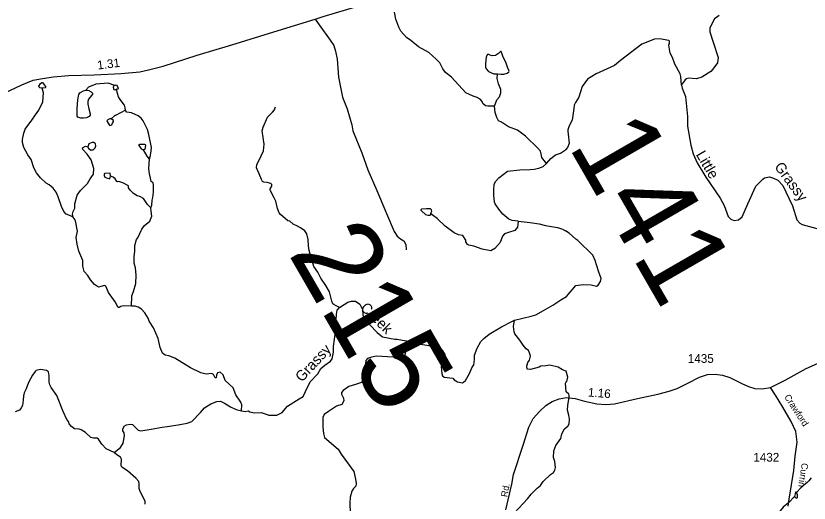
# Model space of a CAD drawing. Extents: x 2056842 to 2160602, y 826753 to 1016856.
# Drawn here: x 2102464 to 2113836, y 989856 to 996836 of the extents above; entities that cross this region are included whole.
import ezdxf

# ---------------------------------------------------------------- set-up
doc = ezdxf.new("R2010")
doc.units = 0
for name, color, linetype in [('Exist Hydrographic Creek Single Shore', 7, 'Continuous'), ('Exist Hydrographic Creek Single Shore Label', 7, 'Continuous'), ('Exist Hydrographic Misc Water Feature', 7, 'Continuous'), ('Exist Road Non-System Type 51', 7, 'Continuous'), ('Exist Road Secondary Mileage Hundredths English Label', 7, 'Continuous'), ('Exist Road Secondary Structure Standard Bridge Number Label', 7, 'Continuous'), ('Exist Road Secondary Type 51 Attributed', 7, 'Continuous'), ('Exist Road Secondary Type 51 Label', 7, 'Continuous'), ('Exist Road Secondary Type 51 Number Label', 7, 'Continuous')]:
    doc.layers.add(name, color=color, linetype=linetype)

msp = doc.modelspace()

# ---------------------------------------------------------------- linework, layer by layer
at = {"layer": 'Exist Hydrographic Creek Single Shore'}
for points in [[(2112547, 996842), (2112478, 996792), (2112411, 996665), (2112411, 996608), (2112459, 996458), (2112530, 996240), (2112520, 996165), (2112455, 996073), (2112428, 996041), (2112300, 995958), (2112220, 995936), (2112104, 995942), (2112080, 995936), (2112060, 995921), (2112016, 995861), (2112004, 995843)], [(2111836, 996452), (2111835, 996472), (2111824, 996482), (2111691, 996508), (2111621, 996502), (2111437, 996431), (2111134, 996198), (2111046, 996127), (2110784, 996007), (2110661, 995929), (2110583, 995823), (2110535, 995669), (2110486, 995596), (2110467, 995559), (2110464, 995508), (2110437, 995344), (2110395, 995260), (2110379, 995204), (2110379, 995184), (2110383, 995140), (2110398, 995006), (2110370, 994950), (2110342, 994917)], [(2112004, 995843), (2111997, 995969), (2111986, 996006), (2111911, 996146), (2111876, 996240), (2111846, 996303), (2111824, 996414), (2111836, 996452)], [(2112004, 995843), (2112014, 995801), (2112063, 995681), (2112090, 995394), (2112093, 995257), (2112140, 994986), (2112173, 994860), (2112233, 994730), (2112356, 994527), (2112559, 994224), (2112618, 994120), (2112675, 993963), (2112713, 993924), (2112761, 993906), (2112821, 993913), (2112876, 993956), (2112959, 994145), (2113072, 994395), (2113172, 994498), (2113196, 994516), (2113268, 994528), (2113327, 994512), (2113389, 994480), (2113457, 994405), (2113543, 994224), (2113596, 994116), (2113662, 993915), (2113705, 993867), (2113735, 993847), (2113945, 993790)], [(2110069, 994720), (2110135, 994791), (2110199, 994845), (2110270, 994870), (2110342, 994917)], [(2109665, 993896), (2109580, 993904), (2109532, 993925), (2109446, 993995), (2109386, 994066), (2109337, 994141), (2109325, 994166), (2109317, 994267), (2109315, 994343), (2109322, 994422), (2109339, 994462), (2109387, 994517), (2109514, 994610), (2109687, 994631), (2109835, 994637), (2109895, 994639), (2109959, 994655), (2110024, 994679), (2110069, 994720)], [(2109665, 993896), (2109837, 993877), (2109966, 993856), (2110058, 993833), (2110229, 993802), (2110299, 993780), (2110345, 993757)], [(2110358, 992816), (2110489, 992971), (2110595, 992987), (2110711, 992984), (2110789, 992962), (2110813, 992980), (2110843, 993030), (2110853, 993074), (2110816, 993180), (2110769, 993330), (2110735, 993406), (2110520, 993619), (2110492, 993635), (2110397, 993725), (2110345, 993757)], [(2109611, 992478), (2109849, 992532), (2109919, 992553), (2110030, 992613), (2110162, 992691), (2110276, 992769), (2110358, 992816)], [(2107101, 992656), (2107168, 992700), (2107221, 992736), (2107273, 992749), (2107334, 992749), (2107395, 992704), (2107431, 992631), (2107436, 992552), (2107472, 992477), (2107537, 992411), (2107645, 992298), (2107722, 992238), (2107896, 992205), (2107932, 992205), (2108006, 992189), (2108064, 992181), (2108104, 992166)], [(2105700, 991178), (2105726, 991175), (2105752, 991170), (2105796, 991177), (2105816, 991165), (2105878, 991149), (2105982, 991152), (2106054, 991131), (2106092, 991117), (2106206, 991116), (2106283, 991155), (2106357, 991246), (2106526, 991352), (2106582, 991385), (2106615, 991457), (2106684, 991592), (2106792, 991706), (2106835, 991786), (2106893, 991833), (2106975, 991889), (2106997, 991922), (2107017, 992019), (2107017, 992098), (2107044, 992311), (2107061, 992564), (2107068, 992619), (2107101, 992656)], [(2108104, 992166), (2108204, 992142), (2108355, 992119), (2108476, 992101), (2108543, 992078), (2108577, 992051), (2108601, 992011), (2108613, 991986), (2108609, 991949), (2108594, 991898), (2108562, 991810), (2108568, 991713), (2108582, 991677), (2108606, 991661), (2108726, 991644), (2108748, 991620), (2108794, 991594), (2108867, 991581), (2108883, 991589), (2108911, 991612), (2108967, 991713), (2109000, 991795), (2109031, 991839), (2109038, 991911), (2109037, 991974), (2109077, 992076), (2109128, 992171), (2109171, 992215), (2109249, 992275), (2109426, 992383), (2109574, 992458), (2109611, 992478)], [(2109614, 989715), (2109800, 989917), (2109853, 989985), (2109935, 990068), (2109987, 990110), (2110025, 990164), (2110128, 990268), (2110173, 990296), (2110192, 990326), (2110200, 990364), (2110190, 990450), (2110172, 990508), (2110177, 990604), (2110207, 990682), (2110275, 990783), (2110292, 990846), (2110330, 990920), (2110356, 990942), (2110378, 990960), (2110396, 990990), (2110401, 991058), (2110389, 991118), (2110371, 991188), (2110375, 991260), (2110398, 991370), (2110398, 991398), (2110390, 991416), (2110354, 991448), (2110343, 991575), (2110353, 991592), (2110363, 991598), (2110379, 991660), (2110352, 991744), (2110302, 991766), (2110238, 991801), (2110119, 991834), (2110063, 991824), (2109992, 991819), (2109968, 991802), (2109842, 991771), (2109794, 991775), (2109788, 991817), (2109801, 991871), (2109829, 991903), (2109841, 991959), (2109829, 992011), (2109811, 992043), (2109779, 992067), (2109735, 992117), (2109690, 992189), (2109616, 992283), (2109606, 992310), (2109600, 992387), (2109611, 992478)], [(2108104, 992166), (2108055, 992047), (2108041, 991977), (2108031, 991967), (2107874, 991945), (2107633, 991962), (2107561, 991948), (2107503, 991928), (2107481, 991901), (2107460, 991716), (2107453, 991633), (2107419, 991582), (2107333, 991557), (2107238, 991528), (2107156, 991468), (2107134, 991439), (2107133, 991416), (2107161, 991361), (2107166, 991319), (2107138, 991270), (2107061, 991245), (2106946, 991167), (2106884, 991126), (2106864, 991084), (2106866, 990944), (2106873, 990853), (2106890, 990795), (2107083, 990628), (2107126, 990559), (2107307, 990309), (2107331, 990200), (2107341, 990136), (2107337, 990100), (2107305, 990066), (2107282, 990025), (2107254, 989941), (2107250, 989857), (2107261, 989579)], [(2103873, 990583), (2103760, 990634), (2103695, 990700), (2103649, 990772), (2103629, 990786), (2103577, 990786), (2103537, 990794), (2103463, 990867), (2103401, 990907), (2103369, 990917), (2103305, 990921), (2103259, 990955), (2103226, 990991), (2103220, 991027), (2103196, 991055), (2103144, 991168), (2103051, 991397), (2102971, 991510), (2102949, 991552), (2102943, 991590), (2102943, 991679), (2102932, 991736), (2102903, 991756), (2102817, 991768), (2102756, 991755), (2102739, 991740), (2102704, 991689), (2102647, 991586), (2102612, 991495), (2102582, 991435), (2102573, 991394), (2102567, 991329), (2102559, 991253), (2102542, 991219), (2102517, 991186), (2102454, 991163)], [(2103873, 990583), (2103964, 990653), (2104000, 990713), (2104022, 990819), (2104015, 990864), (2103995, 990891), (2103995, 990916), (2104016, 990957), (2104051, 990975), (2104103, 990989), (2104134, 990984), (2104219, 990900), (2104256, 990891), (2104403, 990916), (2104562, 990943), (2104632, 990953), (2104789, 990979), (2104921, 991000), (2104984, 991026), (2105109, 991152), (2105167, 991222), (2105261, 991278), (2105345, 991310), (2105398, 991314), (2105457, 991288), (2105539, 991236), (2105624, 991198), (2105700, 991178)], [(2104315, 989839), (2104316, 989879), (2104239, 990037), (2104230, 990063), (2104230, 990132), (2104225, 990165), (2104183, 990213), (2104064, 990318), (2103984, 990371), (2103975, 990397), (2103979, 990486), (2103964, 990514), (2103909, 990548), (2103873, 990583)], [(2113864, 990217), (2113830, 990173), (2113807, 990149), (2113716, 990073), (2113654, 990009)], [(2113627, 989951), (2113543, 989864), (2113465, 989796), (2113335, 989641), (2113246, 989513), (2113220, 989463), (2113183, 989323), (2113168, 989212), (2113180, 989093), (2113225, 988989), (2113227, 988889), (2113219, 988811), (2113182, 988691), (2113099, 988543), (2113103, 988365), (2113096, 988326), (2113010, 988210), (2112861, 988053), (2112811, 987967), (2112722, 987835), (2112642, 987670), (2112566, 987479), (2112537, 987406)]]:
    msp.add_lwpolyline(points, dxfattribs=at)
at = {"layer": 'Exist Hydrographic Misc Water Feature'}
for points in [[(2109326, 995540), (2109230, 995541), (2109194, 995549), (2109160, 995581), (2109148, 995607), (2109122, 995641), (2109078, 995667), (2109018, 995687), (2108916, 995734), (2108711, 995958), (2108623, 996023), (2108587, 996075), (2108541, 996163), (2108490, 996217), (2108384, 996311), (2108238, 996394), (2108125, 996484), (2108065, 996524), (2107983, 996617), (2107955, 996673), (2107910, 996791), (2107894, 996891)], [(2109370, 996004), (2109414, 995999), (2109461, 996000), (2109507, 996013), (2109530, 996032), (2109535, 996044), (2109514, 996100), (2109489, 996175), (2109450, 996244), (2109436, 996289), (2109419, 996326), (2109410, 996326), (2109385, 996295), (2109342, 996269), (2109294, 996262), (2109264, 996271), (2109242, 996284), (2109227, 996283), (2109208, 996247), (2109196, 996147), (2109196, 996103), (2109206, 996077), (2109241, 996038), (2109315, 996007), (2109370, 996004)], [(2109326, 995540), (2109360, 995634), (2109398, 995678), (2109416, 995734), (2109418, 995782), (2109382, 995860), (2109366, 995939), (2109370, 996004)], [(2102842, 995801), (2102805, 995803), (2102797, 995813), (2102795, 995829), (2102817, 995869), (2102836, 995882), (2102847, 995881), (2102860, 995863), (2102891, 995816), (2102882, 995807), (2102842, 995801)], [(2103283, 993953), (2103245, 993973), (2103183, 993993), (2103153, 994035), (2103119, 994104), (2103070, 994242), (2103040, 994312), (2102998, 994366), (2102940, 994416), (2102898, 994440), (2102818, 994514), (2102759, 994589), (2102721, 994659), (2102685, 994779), (2102637, 994843), (2102578, 994949), (2102558, 995023), (2102560, 995063), (2102578, 995155), (2102599, 995215), (2102691, 995341), (2102745, 995419), (2102795, 995486), (2102848, 995604), (2102859, 995733), (2102842, 995801)], [(2103466, 995771), (2103508, 995765), (2103541, 995746), (2103560, 995727), (2103561, 995714), (2103547, 995694), (2103505, 995643), (2103496, 995609), (2103494, 995570), (2103508, 995506), (2103529, 995431), (2103527, 995412), (2103514, 995392), (2103476, 995375), (2103432, 995370), (2103393, 995371), (2103350, 995384), (2103342, 995400), (2103343, 995437), (2103343, 995511), (2103353, 995635), (2103365, 995711), (2103381, 995735), (2103433, 995761), (2103466, 995771)], [(2103881, 995840), (2103788, 995870), (2103609, 995859), (2103504, 995813), (2103466, 995771)], [(2103881, 995840), (2103862, 995833), (2103860, 995816), (2103870, 995779), (2103888, 995774), (2103904, 995785)], [(2103881, 995840), (2103903, 995848), (2103913, 995842), (2103932, 995799), (2103925, 995787), (2103915, 995783), (2103904, 995785)], [(2104033, 995483), (2104032, 995519), (2104020, 995559), (2103958, 995639), (2103936, 995677), (2103914, 995745), (2103904, 995785)], [(2110069, 994720), (2110004, 994808), (2109996, 994860), (2109986, 994896), (2109948, 994943), (2109770, 995111), (2109653, 995199), (2109525, 995244), (2109425, 995314), (2109385, 995334), (2109357, 995378), (2109337, 995450), (2109326, 995540)], [(2104033, 995483), (2103891, 995409), (2103883, 995409), (2103831, 995361)], [(2104381, 994784), (2104395, 994836), (2104398, 994876), (2104404, 994900), (2104406, 994948), (2104371, 995138), (2104352, 995209), (2104319, 995276), (2104287, 995332), (2104259, 995372), (2104217, 995404), (2104123, 995446), (2104055, 995457), (2104043, 995463), (2104033, 995483)], [(2107101, 992656), (2107054, 992682), (2107020, 992699), (2107006, 992711), (2106994, 992751), (2106958, 992881), (2106906, 992972), (2106836, 993080), (2106794, 993162), (2106735, 993246), (2106667, 993477), (2106658, 993543), (2106655, 993630), (2106637, 993712), (2106608, 993755), (2106546, 993799), (2106500, 993825), (2106441, 993854), (2106391, 993895), (2106363, 993900), (2106256, 993991), (2106236, 994016), (2106216, 994076), (2106192, 994179), (2106169, 994228), (2106108, 994337), (2106111, 994359), (2106133, 994397), (2106133, 994418), (2106118, 994436), (2106067, 994450), (2106020, 994453), (2106001, 994463), (2105985, 994492), (2105954, 994574), (2105914, 994657), (2105917, 994707), (2105947, 994757), (2106012, 994901), (2106025, 994997), (2105995, 995191), (2106011, 995240), (2106072, 995386), (2106144, 995455), (2106170, 995488), (2106184, 995534)], [(2103831, 995361), (2103811, 995363), (2103781, 995346), (2103769, 995330), (2103771, 995324)], [(2103771, 995324), (2103800, 995275), (2103809, 995267), (2103840, 995273), (2103849, 995299)], [(2103849, 995299), (2103861, 995325), (2103861, 995337), (2103831, 995361)], [(2103556, 995022), (2103512, 995002), (2103496, 994962)], [(2103554, 994916), (2103570, 994918), (2103602, 994944), (2103610, 994976), (2103604, 995004), (2103582, 995024), (2103556, 995022)], [(2104293, 994915), (2104277, 994918), (2104263, 994933), (2104231, 994979), (2104231, 994992), (2104241, 994998), (2104308, 994999), (2104319, 994993), (2104321, 994983), (2104312, 994923), (2104293, 994915)], [(2103283, 993953), (2103275, 993993), (2103285, 994033), (2103307, 994081), (2103311, 994145), (2103342, 994267), (2103390, 994335), (2103490, 994434), (2103528, 994502), (2103579, 994568), (2103583, 994648), (2103541, 994774), (2103487, 994854), (2103422, 994921), (2103420, 994945), (2103464, 994967), (2103496, 994962)], [(2103496, 994962), (2103504, 994938), (2103542, 994914), (2103554, 994916)], [(2104381, 994784), (2104347, 994828), (2104293, 994915)], [(2104399, 994088), (2104413, 994126), (2104419, 994198), (2104428, 994234), (2104438, 994310), (2104436, 994411), (2104430, 994443), (2104402, 994464), (2104373, 994600), (2104369, 994652), (2104381, 994784)], [(2103741, 994578), (2103729, 994574), (2103728, 994550), (2103738, 994526), (2103762, 994514)], [(2103820, 994541), (2103817, 994581), (2103741, 994578)], [(2103762, 994514), (2103812, 994501), (2103820, 994541)], [(2104399, 994088), (2104353, 994136), (2104295, 994218), (2104240, 994246), (2104204, 994258), (2104149, 994292), (2104102, 994338), (2104080, 994373), (2104078, 994401), (2103998, 994443), (2103940, 994463), (2103922, 994459), (2103910, 994465), (2103888, 994501), (2103858, 994525), (2103820, 994541)], [(2104120, 992675), (2104124, 992827), (2104152, 992889), (2104184, 993001), (2104188, 993121), (2104177, 993228), (2104159, 993294), (2104160, 993383), (2104167, 993466), (2104171, 993546), (2104192, 993630), (2104214, 993654), (2104270, 993782), (2104310, 993832), (2104384, 993896), (2104411, 993966), (2104401, 994038), (2104399, 994088)], [(2108410, 994003), (2108409, 993985), (2108399, 993977), (2108375, 993975), (2108340, 993986), (2108275, 994047), (2108273, 994061), (2108284, 994071), (2108351, 994077), (2108404, 994074), (2108416, 994063), (2108420, 994035), (2108410, 994003)], [(2104120, 992675), (2104009, 992681), (2103967, 992673), (2103943, 992657), (2103929, 992658), (2103888, 992738), (2103790, 992871), (2103755, 992965), (2103732, 992971), (2103648, 992948), (2103590, 992988), (2103534, 993056), (2103494, 993118), (2103442, 993173), (2103423, 993251), (2103423, 993331), (2103367, 993463), (2103341, 993563), (2103330, 993663), (2103348, 993751), (2103320, 993901), (2103301, 993933), (2103283, 993953)], [(2109665, 993897), (2109654, 993809), (2109615, 993762), (2109526, 993734), (2109468, 993712), (2109442, 993678), (2109407, 993590), (2109330, 993504), (2109271, 993469), (2109150, 993495), (2109029, 993539), (2108958, 993550), (2108939, 993560), (2108916, 993600), (2108914, 993624), (2108870, 993688), (2108810, 993698), (2108746, 993730), (2108618, 993823), (2108503, 993933), (2108451, 993970), (2108410, 994003)], [(2105700, 991178), (2105702, 991265), (2105687, 991302), (2105619, 991406), (2105577, 991506), (2105462, 991612), (2105434, 991694), (2105394, 991730), (2105354, 991723), (2105342, 991689), (2105336, 991649), (2105320, 991649), (2105298, 991699), (2105270, 991711), (2105194, 991704), (2105113, 991721), (2104968, 991795), (2104744, 991934), (2104657, 991965), (2104604, 991975), (2104568, 992005), (2104534, 992087), (2104503, 992214), (2104438, 992369), (2104373, 992463), (2104359, 992504), (2104314, 992581), (2104264, 992632), (2104217, 992663), (2104172, 992675), (2104120, 992675)], [(2113654, 990009), (2113649, 990014), (2113642, 990011), (2113635, 989989), (2113627, 989951)], [(2113627, 989951), (2113634, 989940), (2113651, 989931), (2113665, 989932), (2113669, 989939), (2113667, 989975), (2113660, 990000), (2113654, 990009)]]:
    msp.add_lwpolyline(points, dxfattribs=at)
at = {"layer": 'Exist Road Non-System Type 51'}
msp.add_lwpolyline([(2106755, 996788), (2106813, 996709), (2106969, 996487), (2107021, 996412), (2107048, 996329), (2107069, 996215), (2107087, 995956), (2107148, 995671), (2107211, 995506), (2107282, 995274), (2107295, 995187), (2107424, 994876), (2107510, 994629), (2107640, 994332), (2107778, 994006), (2107887, 993747), (2107932, 993679), (2107977, 993641), (2108027, 993611), (2108054, 993561), (2108057, 993484)], dxfattribs=at)
at = {"layer": 'Exist Road Secondary Type 51 Attributed'}
for points in [[(2101368, 995281), (2101895, 995528), (2102376, 995768), (2102550, 995848), (2102714, 995914), (2102844, 995940), (2103003, 995961), (2103219, 995981), (2103584, 995992), (2103973, 996011), (2104241, 996033), (2104363, 996061), (2104576, 996113), (2105063, 996274), (2105559, 996421), (2106164, 996605), (2106755, 996788), (2106871, 996825), (2107623, 997049), (2107841, 997119), (2107978, 997151)], [(2113283, 991512), (2113491, 991615), (2113793, 991782), (2113997, 991873), (2114103, 991901), (2114363, 991903), (2114744, 991903), (2114890, 991931), (2115084, 992012), (2115245, 992085), (2115359, 992125), (2115548, 992163), (2115753, 992208), (2116051, 992330), (2116324, 992458)], [(2109489, 989761), (2109572, 990129), (2109598, 990264), (2109736, 990687), (2109817, 990945), (2109882, 991069), (2109972, 991167), (2110063, 991255), (2110151, 991310), (2110251, 991352), (2110356, 991368), (2110481, 991356), (2110615, 991316), (2110793, 991278), (2110920, 991267), (2111044, 991277), (2111375, 991353), (2111669, 991417), (2111831, 991461), (2111946, 991500), (2112099, 991573), (2112263, 991658), (2112379, 991697), (2112490, 991705), (2112593, 991688), (2112698, 991655), (2112872, 991567), (2112967, 991524), (2113056, 991499), (2113164, 991495), (2113283, 991512)], [(2113534, 989813), (2113550, 989910), (2113616, 990322), (2113638, 990529), (2113665, 990731), (2113645, 990884), (2113577, 991027), (2113457, 991229), (2113355, 991402), (2113283, 991512)]]:
    msp.add_lwpolyline(points, dxfattribs=at)

# ---------------------------------------------------------------- texts
at = {"layer": 'Exist Hydrographic Creek Single Shore Label'}
for s, rotation, p in [('Little', 300.3186, (2112208, 994850)), ('Grassy', 306.2741, (2113331, 994674)), ('Creek', 315.4471, (2107393, 992641)), ('Grassy', 47.2182, (2106564, 991581))]:
    msp.add_text(s, height=150, rotation=rotation, dxfattribs=at).set_placement(p)
at = {"layer": 'Exist Road Secondary Mileage Hundredths English Label'}
for s, rotation, p in [('1.31', 7.1643, (2103639, 996066)), ('1.16', 355.7194, (2110662, 991383))]:
    msp.add_text(s, height=125, rotation=rotation, dxfattribs=at).set_placement(p)
at = {"layer": 'Exist Road Secondary Structure Standard Bridge Number Label'}
for s, p in [('141', (2110373, 994978)), ('215', (2106359, 993437))]:
    msp.add_text(s, height=1230.3, rotation=300, dxfattribs=at).set_placement(p)
at = {"layer": 'Exist Road Secondary Type 51 Label'}
for s, rotation, p in [('Crawford', 302.8905, (2113475, 991377)), ('Currin', 261.3388, (2113731, 990435)), ('Rd.', 79.3876, (2109509, 989937))]:
    msp.add_text(s, height=95, rotation=rotation, dxfattribs=at).set_placement(p)
at = {"layer": 'Exist Road Secondary Type 51 Number Label'}
for s, p in [('1435', (2112097, 991865)), ('1432', (2113036, 990450))]:
    msp.add_text(s, height=125, dxfattribs=at).set_placement(p)

doc.saveas('drawing.dxf')
